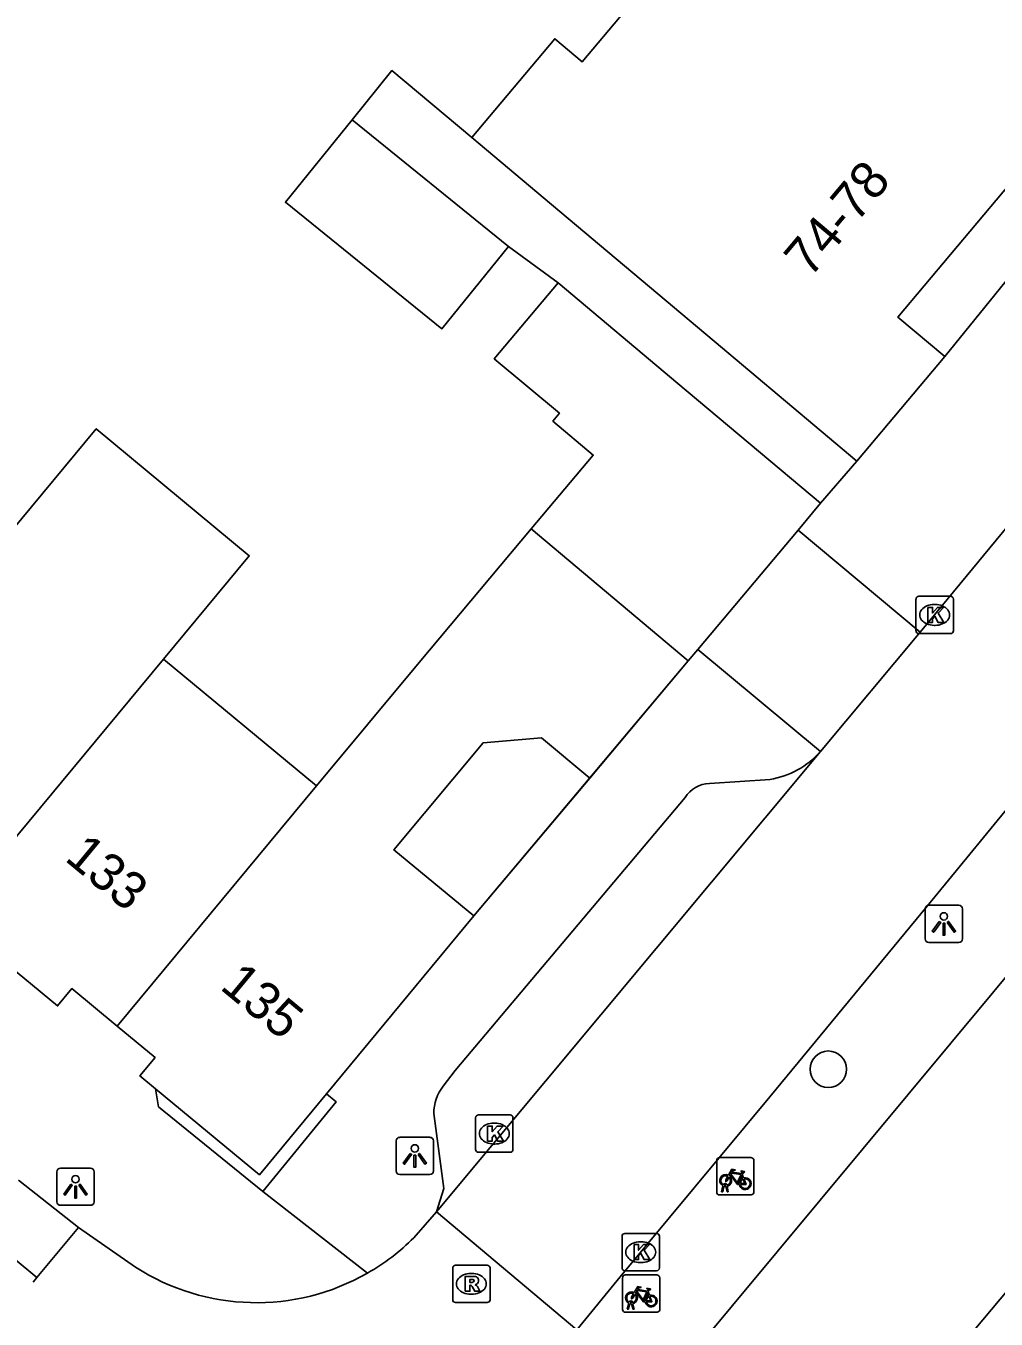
# Model space of a CAD drawing. Extents: x 162074 to 163034, y 381824 to 382557.
# Drawn here: x 162377.96 to 162403.97, y 381938.91 to 381973.59 of the extents above; entities that cross this region are included whole.
import ezdxf

# ---------------------------------------------------------------- set-up
doc = ezdxf.new("R2010")
doc.units = 0
for name, color, linetype in [('IMGEO_Boom', 7, 'Continuous'), ('IMGEO_Fietsenrek', 7, 'Continuous'), ('IMGEO_Kolk', 7, 'Continuous'), ('IMGEO_Lichtpunt', 7, 'Continuous'), ('IMGEO_Muur', 7, 'Continuous'), ('IMGEO_Pand', 7, 'Continuous'), ('IMGEO_Pand_nummerreeks', 7, 'Continuous'), ('IMGEO_Rijbaan_lokaal_gesloten', 7, 'Continuous'), ('IMGEO_Rijbaan_lokaal_open', 7, 'Continuous'), ('IMGEO_Rioolput', 7, 'Continuous'), ('IMGEO_Voetpad_open', 7, 'Continuous')]:
    doc.layers.add(name, color=color, linetype=linetype)

msp = doc.modelspace()

# ---------------------------------------------------------------- linework, layer by layer
at = {"layer": 'IMGEO_Boom'}
msp.add_circle((162399.468, 381945.607), 0.489, dxfattribs=at)
at = {"layer": 'IMGEO_Fietsenrek'}
for p, q in [((162396.476, 381942.312), (162396.476, 381943.153)), ((162396.476, 381943.153), (162396.476, 381942.312)), ((162396.551, 381943.237), (162397.392, 381943.237)), ((162397.392, 381943.237), (162396.551, 381943.237)), ((162397.476, 381943.162), (162397.476, 381942.321)), ((162397.476, 381942.321), (162397.476, 381943.162)), ((162397.163, 381942.786), (162397.199, 381942.691)), ((162396.603, 381942.321), (162396.642, 381942.481)), ((162396.637, 381942.321), (162396.603, 381942.321)), ((162396.672, 381942.469), (162396.637, 381942.321)), ((162396.714, 381942.493), (162396.713, 381942.497)), ((162396.755, 381942.321), (162396.721, 381942.463)), ((162396.745, 381942.504), (162396.746, 381942.497)), ((162396.753, 381942.467), (162396.788, 381942.321)), ((162396.788, 381942.321), (162396.755, 381942.321)), ((162397.401, 381942.237), (162396.56, 381942.237)), ((162396.56, 381942.237), (162397.401, 381942.237)), ((162393.952, 381939.165), (162393.952, 381940.006)), ((162393.952, 381940.006), (162393.952, 381939.165)), ((162394.027, 381940.09), (162394.868, 381940.09)), ((162394.868, 381940.09), (162394.027, 381940.09)), ((162394.952, 381940.015), (162394.952, 381939.174)), ((162394.952, 381939.174), (162394.952, 381940.015)), ((162394.639, 381939.639), (162394.675, 381939.544)), ((162394.079, 381939.174), (162394.118, 381939.334)), ((162394.113, 381939.174), (162394.079, 381939.174)), ((162394.148, 381939.322), (162394.113, 381939.174)), ((162394.19, 381939.346), (162394.189, 381939.35)), ((162394.231, 381939.174), (162394.197, 381939.316)), ((162394.221, 381939.357), (162394.222, 381939.35)), ((162394.229, 381939.32), (162394.264, 381939.174)), ((162394.264, 381939.174), (162394.231, 381939.174)), ((162394.877, 381939.09), (162394.036, 381939.09)), ((162394.036, 381939.09), (162394.877, 381939.09))]:
    msp.add_line(p, q, dxfattribs=at)
for points in [[(162396.81, 381942.711), (162396.758, 381942.621), (162396.718, 381942.596), (162396.719, 381942.643), (162396.774, 381942.737)], [(162396.789, 381942.763), (162396.884, 381942.927), (162396.97, 381942.913), (162396.972, 381942.904), (162396.916, 381942.893), (162396.889, 381942.848), (162397.145, 381942.807)], [(162397.085, 381942.519), (162397.035, 381942.519), (162396.844, 381942.77), (162396.825, 381942.738)], [(162397.132, 381942.782), (162396.875, 381942.823), (162396.858, 381942.794), (162397.025, 381942.574), (162397.132, 381942.782)], [(162397.18, 381942.684), (162397.15, 381942.761), (162397.041, 381942.543), (162397.084, 381942.543)], [(162397.114, 381942.543), (162397.234, 381942.542), (162397.19, 381942.656)], [(162397.21, 381942.663), (162397.265, 381942.518), (162397.115, 381942.518)], [(162397.145, 381942.807), (162397.17, 381942.856), (162397.164, 381942.86), (162397.141, 381942.864), (162397.129, 381942.871), (162397.128, 381942.874), (162397.13, 381942.879), (162397.225, 381942.864), (162397.227, 381942.854), (162397.217, 381942.841), (162397.205, 381942.835), (162397.191, 381942.841), (162397.163, 381942.786)], [(162394.286, 381939.564), (162394.234, 381939.474), (162394.194, 381939.449), (162394.195, 381939.496), (162394.25, 381939.59)], [(162394.265, 381939.616), (162394.36, 381939.78), (162394.446, 381939.766), (162394.448, 381939.757), (162394.392, 381939.746), (162394.365, 381939.701), (162394.621, 381939.66)], [(162394.561, 381939.372), (162394.511, 381939.372), (162394.32, 381939.623), (162394.301, 381939.591)], [(162394.608, 381939.635), (162394.351, 381939.676), (162394.334, 381939.647), (162394.501, 381939.427), (162394.608, 381939.635)], [(162394.656, 381939.537), (162394.626, 381939.614), (162394.517, 381939.396), (162394.56, 381939.396)], [(162394.59, 381939.396), (162394.71, 381939.395), (162394.666, 381939.509)], [(162394.686, 381939.516), (162394.741, 381939.371), (162394.591, 381939.371)], [(162394.621, 381939.66), (162394.646, 381939.709), (162394.64, 381939.713), (162394.617, 381939.717), (162394.605, 381939.724), (162394.604, 381939.727), (162394.606, 381939.732), (162394.701, 381939.717), (162394.703, 381939.707), (162394.693, 381939.694), (162394.681, 381939.688), (162394.667, 381939.694), (162394.639, 381939.639)]]:
    msp.add_lwpolyline(points, dxfattribs=at)
for centre, radius, start, end in [((162396.554, 381943.159), 0.0779, 92.4484, 184.2845), ((162396.554, 381943.159), 0.0779, 92.4484, 184.2845), ((162397.398, 381943.159), 0.0779, 2.4484, 94.2845), ((162397.398, 381943.159), 0.0779, 2.4484, 94.2845), ((162396.716, 381942.622), 0.159, 62.6766, 242.1369), ((162396.716, 381942.622), 0.129, 63.3192, 238.903), ((162396.716, 381942.622), 0.129, 283.6043, 43.4302), ((162396.716, 381942.622), 0.159, 283.5766, 46.6042), ((162397.243, 381942.538), 0.159, 113.3408, 178.3217), ((162397.243, 381942.538), 0.159, 187.0065, 105.7708), ((162397.243, 381942.538), 0.129, 113.923, 177.9556), ((162397.243, 381942.538), 0.129, 188.6715, 104.5883), ((162396.554, 381942.315), 0.0779, 182.4484, 274.2845), ((162396.554, 381942.315), 0.0779, 182.4484, 274.2845), ((162396.696, 381942.493), 0.0499, 12.8025, 158.6934), ((162396.716, 381942.622), 0.159, 253.9967, 271.7867), ((162396.696, 381942.493), 0.0174, 12.8025, 163.4502), ((162396.716, 381942.622), 0.129, 253.415, 269.0204), ((162397.398, 381942.315), 0.0779, 272.4484, 4.2845), ((162397.398, 381942.315), 0.0779, 272.4484, 4.2845), ((162394.03, 381940.012), 0.0779, 92.4484, 184.2845), ((162394.03, 381940.012), 0.0779, 92.4484, 184.2845), ((162394.874, 381940.012), 0.0779, 2.4484, 94.2845), ((162394.874, 381940.012), 0.0779, 2.4484, 94.2845), ((162394.192, 381939.475), 0.159, 62.6766, 242.1369), ((162394.192, 381939.475), 0.129, 63.3192, 238.903), ((162394.192, 381939.475), 0.129, 283.6043, 43.4302), ((162394.192, 381939.475), 0.159, 283.5766, 46.6042), ((162394.719, 381939.391), 0.159, 113.3408, 178.3217), ((162394.719, 381939.391), 0.159, 187.0065, 105.7708), ((162394.719, 381939.391), 0.129, 113.923, 177.9556), ((162394.719, 381939.391), 0.129, 188.6715, 104.5883), ((162394.03, 381939.168), 0.0779, 182.4484, 274.2845), ((162394.03, 381939.168), 0.0779, 182.4484, 274.2845), ((162394.172, 381939.346), 0.0499, 12.8025, 158.6934), ((162394.192, 381939.475), 0.159, 253.9967, 271.7867), ((162394.172, 381939.346), 0.0174, 12.8025, 163.4502), ((162394.192, 381939.475), 0.129, 253.415, 269.0204), ((162394.874, 381939.168), 0.0779, 272.4484, 4.2845), ((162394.874, 381939.168), 0.0779, 272.4484, 4.2845)]:
    msp.add_arc(centre, radius, start, end, dxfattribs=at)
at = {"layer": 'IMGEO_Kolk'}
for p, q in [((162401.895, 381958.29), (162402.747, 381958.29)), ((162401.82, 381957.364), (162401.82, 381958.216)), ((162402.308, 381958.07), (162402.333, 381958.07)), ((162402.821, 381958.216), (162402.821, 381957.364)), ((162402.747, 381957.29), (162401.895, 381957.29)), ((162402.331, 381957.51), (162402.306, 381957.51)), ((162390.089, 381944.381), (162390.941, 381944.381)), ((162390.014, 381943.455), (162390.014, 381944.307)), ((162390.502, 381944.161), (162390.527, 381944.161)), ((162391.015, 381944.307), (162391.015, 381943.455)), ((162390.941, 381943.381), (162390.089, 381943.381)), ((162390.525, 381943.601), (162390.5, 381943.601)), ((162393.939, 381940.277), (162393.939, 381941.129)), ((162394.014, 381941.203), (162394.866, 381941.203)), ((162394.427, 381940.983), (162394.452, 381940.983)), ((162394.94, 381941.129), (162394.94, 381940.277)), ((162394.866, 381940.203), (162394.014, 381940.203)), ((162394.45, 381940.423), (162394.425, 381940.423))]:
    msp.add_line(p, q, dxfattribs=at)
for points in [[(162401.895, 381958.29), (162402.747, 381958.29)], [(162401.82, 381957.364), (162401.82, 381958.216)], [(162402.141, 381957.99), (162402.264, 381957.99), (162402.264, 381957.839), (162402.394, 381957.99), (162402.558, 381957.99), (162402.412, 381957.839), (162402.565, 381957.59), (162402.413, 381957.59), (162402.328, 381957.754), (162402.264, 381957.687), (162402.264, 381957.59), (162402.141, 381957.59), (162402.141, 381957.99)], [(162402.821, 381958.216), (162402.821, 381957.364)], [(162402.747, 381957.29), (162401.895, 381957.29)], [(162390.089, 381944.381), (162390.941, 381944.381)], [(162390.014, 381943.455), (162390.014, 381944.307)], [(162390.335, 381944.081), (162390.458, 381944.081), (162390.458, 381943.93), (162390.588, 381944.081), (162390.752, 381944.081), (162390.606, 381943.93), (162390.759, 381943.681), (162390.607, 381943.681), (162390.522, 381943.845), (162390.458, 381943.778), (162390.458, 381943.681), (162390.335, 381943.681), (162390.335, 381944.081)], [(162391.015, 381944.307), (162391.015, 381943.455)], [(162390.941, 381943.381), (162390.089, 381943.381)], [(162393.939, 381940.277), (162393.939, 381941.129)], [(162394.014, 381941.203), (162394.866, 381941.203)], [(162394.26, 381940.903), (162394.383, 381940.903), (162394.383, 381940.752), (162394.513, 381940.903), (162394.677, 381940.903), (162394.531, 381940.752), (162394.684, 381940.503), (162394.532, 381940.503), (162394.447, 381940.667), (162394.383, 381940.6), (162394.383, 381940.503), (162394.26, 381940.503), (162394.26, 381940.903)], [(162394.94, 381941.129), (162394.94, 381940.277)], [(162394.866, 381940.203), (162394.014, 381940.203)]]:
    msp.add_lwpolyline(points, dxfattribs=at)
for centre, start, end in [((162401.897, 381958.214), 91.552, 178.448), ((162401.897, 381958.214), 91.552, 178.448), ((162402.745, 381958.214), 1.552, 88.448), ((162402.745, 381958.214), 1.552, 88.448), ((162401.897, 381957.366), 181.552, 268.448), ((162401.897, 381957.366), 181.552, 268.448), ((162402.745, 381957.366), 271.552, 358.448), ((162402.745, 381957.366), 271.552, 358.448), ((162390.091, 381944.305), 91.552, 178.448), ((162390.091, 381944.305), 91.552, 178.448), ((162390.939, 381944.305), 1.552, 88.448), ((162390.939, 381944.305), 1.552, 88.448), ((162390.091, 381943.457), 181.552, 268.448), ((162390.091, 381943.457), 181.552, 268.448), ((162390.939, 381943.457), 271.552, 358.448), ((162390.939, 381943.457), 271.552, 358.448), ((162394.016, 381941.127), 91.552, 178.448), ((162394.016, 381941.127), 91.552, 178.448), ((162394.864, 381941.127), 1.552, 88.448), ((162394.864, 381941.127), 1.552, 88.448), ((162394.016, 381940.279), 181.552, 268.448), ((162394.016, 381940.279), 181.552, 268.448), ((162394.864, 381940.279), 271.552, 358.448), ((162394.864, 381940.279), 271.552, 358.448)]:
    msp.add_arc(centre, 0.0765, start, end, dxfattribs=at)
for centre, major_axis, ratio, start_param, end_param in [((162402.307, 381957.79), (-0.387, 0.002), 0.722429, 4.712389, 7.853982), ((162402.332, 381957.79), (-0.39, 0.002), 0.717154, 1.570796, 4.712389), ((162390.501, 381943.881), (-0.387, 0.002), 0.722429, 4.712389, 7.853982), ((162390.526, 381943.881), (-0.39, 0.002), 0.717154, 1.570796, 4.712389), ((162394.426, 381940.703), (-0.387, 0.002), 0.722429, 4.712389, 7.853982), ((162394.451, 381940.703), (-0.39, 0.002), 0.717154, 1.570796, 4.712389)]:
    msp.add_ellipse(centre, major_axis=major_axis, ratio=ratio, start_param=start_param, end_param=end_param, dxfattribs=at)
at = {"layer": 'IMGEO_Lichtpunt'}
for p, q in [((162402.069, 381949.908), (162402.069, 381949.101)), ((162402.069, 381949.908), (162402.069, 381949.101)), ((162402.971, 381950.003), (162402.163, 381950.003)), ((162402.971, 381950.003), (162402.163, 381950.003)), ((162403.065, 381949.101), (162403.065, 381949.908)), ((162403.065, 381949.101), (162403.065, 381949.908)), ((162402.163, 381949.007), (162402.971, 381949.007)), ((162402.163, 381949.007), (162402.971, 381949.007)), ((162387.884, 381943.686), (162387.884, 381942.879)), ((162387.884, 381943.686), (162387.884, 381942.879)), ((162388.786, 381943.781), (162387.978, 381943.781)), ((162388.786, 381943.781), (162387.978, 381943.781)), ((162388.88, 381942.879), (162388.88, 381943.686)), ((162388.88, 381942.879), (162388.88, 381943.686)), ((162378.788, 381942.859), (162378.788, 381942.052)), ((162378.788, 381942.859), (162378.788, 381942.052)), ((162379.69, 381942.954), (162378.882, 381942.954)), ((162379.69, 381942.954), (162378.882, 381942.954)), ((162379.784, 381942.052), (162379.784, 381942.859)), ((162379.784, 381942.052), (162379.784, 381942.859)), ((162387.978, 381942.785), (162388.786, 381942.785)), ((162387.978, 381942.785), (162388.786, 381942.785)), ((162378.882, 381941.958), (162379.69, 381941.958)), ((162378.882, 381941.958), (162379.69, 381941.958))]:
    msp.add_line(p, q, dxfattribs=at)
for points in [[(162402.443, 381949.572), (162402.482, 381949.544), (162402.294, 381949.282), (162402.256, 381949.309), (162402.443, 381949.572)], [(162402.655, 381949.544), (162402.693, 381949.571), (162402.88, 381949.309), (162402.841, 381949.281), (162402.655, 381949.544)], [(162402.545, 381949.524), (162402.592, 381949.524), (162402.592, 381949.202), (162402.545, 381949.202), (162402.545, 381949.524)], [(162388.258, 381943.35), (162388.297, 381943.322), (162388.109, 381943.06), (162388.071, 381943.087), (162388.258, 381943.35)], [(162388.47, 381943.322), (162388.508, 381943.349), (162388.695, 381943.087), (162388.656, 381943.059), (162388.47, 381943.322)], [(162388.36, 381943.302), (162388.407, 381943.302), (162388.407, 381942.98), (162388.36, 381942.98), (162388.36, 381943.302)], [(162379.162, 381942.523), (162379.201, 381942.495), (162379.013, 381942.233), (162378.975, 381942.26), (162379.162, 381942.523)], [(162379.264, 381942.475), (162379.311, 381942.475), (162379.311, 381942.153), (162379.264, 381942.153), (162379.264, 381942.475)], [(162379.374, 381942.495), (162379.412, 381942.522), (162379.599, 381942.26), (162379.56, 381942.232), (162379.374, 381942.495)]]:
    msp.add_lwpolyline(points, dxfattribs=at)
for centre in [(162402.568, 381949.706), (162388.383, 381943.484), (162379.287, 381942.657)]:
    msp.add_circle(centre, 0.0994, dxfattribs=at)
for centre, start, end in [((162402.163, 381949.908), 90, 180), ((162402.163, 381949.908), 90, 180), ((162402.971, 381949.908), 0, 90), ((162402.971, 381949.908), 0, 90), ((162402.163, 381949.101), 180, 270), ((162402.163, 381949.101), 180, 270), ((162402.971, 381949.101), 270, 0), ((162402.971, 381949.101), 270, 360), ((162387.978, 381943.686), 90, 180), ((162387.978, 381943.686), 90, 180), ((162388.786, 381943.686), 0, 90), ((162388.786, 381943.686), 0, 90), ((162378.882, 381942.859), 90, 180), ((162378.882, 381942.859), 90, 180), ((162379.69, 381942.859), 0, 90), ((162379.69, 381942.859), 0, 90), ((162387.978, 381942.879), 180, 270), ((162387.978, 381942.879), 180, 270), ((162388.786, 381942.879), 270, 0), ((162388.786, 381942.879), 270, 360), ((162378.882, 381942.052), 180, 270), ((162378.882, 381942.052), 180, 270), ((162379.69, 381942.052), 270, 0), ((162379.69, 381942.052), 270, 360)]:
    msp.add_arc(centre, 0.0946, start, end, dxfattribs=at)
at = {"layer": 'IMGEO_Muur'}
msp.add_lwpolyline([(162395.715, 381956.56), (162389.963, 381949.717)], dxfattribs=at)
at = {"layer": 'IMGEO_Pand'}
for points in [[(162389.908, 381970.589), (162392.136, 381973.242), (162392.873, 381972.624), (162395.775, 381976.08), (162397.135, 381974.938), (162399.252, 381977.458), (162400.91, 381976.065)], [(162402.591, 381964.717), (162401.336, 381965.771), (162406.276, 381971.654), (162405.575, 381972.242), (162406.024, 381972.777), (162404.221, 381974.291)], [(162390.896, 381967.671), (162389.109, 381965.463), (162384.914, 381968.857), (162386.701, 381971.065)], [(162386.701, 381971.065), (162390.896, 381967.671)], [(162400.238, 381961.915), (162396.408, 381965.13), (162392.046, 381968.793), (162389.908, 381970.589)], [(162391.504, 381960.095), (162393.169, 381962.078), (162392.084, 381962.99), (162392.259, 381963.197), (162390.515, 381964.661), (162392.222, 381966.694)], [(162392.222, 381966.694), (162395.431, 381963.999), (162399.261, 381960.784)], [(162402.591, 381964.717), (162400.238, 381961.915)], [(162377.54, 381960.007), (162379.844, 381962.782), (162383.946, 381959.377), (162381.646, 381956.606)], [(162399.261, 381960.784), (162398.657, 381960.065)], [(162385.751, 381953.206), (162388.501, 381956.518), (162391.504, 381960.095)], [(162391.504, 381960.095), (162395.715, 381956.56)], [(162395.97, 381956.863), (162398.657, 381960.065)], [(162395.97, 381956.863), (162395.715, 381956.56)], [(162375.911, 381949.698), (162381.646, 381956.606)], [(162381.646, 381956.606), (162385.751, 381953.206)], [(162395.715, 381956.56), (162393.077, 381953.416)], [(162393.077, 381953.416), (162391.776, 381954.494), (162390.212, 381954.363), (162387.825, 381951.488), (162389.963, 381949.717)], [(162385.751, 381953.206), (162380.402, 381946.763)], [(162393.393, 381935.062), (162408.611, 381953.34)], [(162375.911, 381949.698), (162378.804, 381947.303), (162379.189, 381947.768), (162380.402, 381946.763)], [(162389.963, 381949.717), (162386.013, 381944.945)], [(162380.402, 381946.763), (162381.42, 381945.921), (162381.013, 381945.43), (162381.435, 381945.081)], [(162381.435, 381945.081), (162384.217, 381942.776), (162386.013, 381944.945)], [(162405.196, 381940.777), (162397.835, 381932.002)]]:
    msp.add_lwpolyline(points, dxfattribs=at)
at = {"layer": 'IMGEO_Rijbaan_lokaal_gesloten'}
for points in [[(162343.107, 381969.212), (162378.252, 381940.019)], [(162379.368, 381941.362), (162377.76, 381942.629)]]:
    msp.add_lwpolyline(points, dxfattribs=at)
at = {"layer": 'IMGEO_Rijbaan_lokaal_open'}
for points in [[(162392.723, 381938.618), (162393.889, 381940.041), (162397.903, 381944.865), (162402.116, 381949.983), (162407.426, 381956.453), (162413.532, 381963.724), (162415.2, 381965.746)], [(162407.148, 381963.645), (162402.318, 381957.789), (162401.933, 381957.329)], [(162401.933, 381957.329), (162399.257, 381954.127)], [(162399.257, 381954.127), (162388.966, 381941.779)], [(162388.966, 381941.779), (162388.359, 381941.088)], [(162392.723, 381938.618), (162388.966, 381941.779)], [(162379.368, 381941.362), (162378.252, 381940.019)], [(162380.891, 381940.302), (162379.368, 381941.362)], [(162378.252, 381940.019), (162378.151, 381939.893)]]:
    msp.add_lwpolyline(points, dxfattribs=at)
for centre, radius, start, end in [((162384.183, 381945.281), 5.918, 299.6634, 314.8808), ((162384.136, 381945.336), 5.989, 237.1988, 299.7994)]:
    msp.add_arc(centre, radius, start, end, dxfattribs=at)
at = {"layer": 'IMGEO_Rioolput'}
for p, q in [((162389.398, 381939.426), (162389.398, 381940.278)), ((162389.473, 381940.352), (162390.325, 381940.352)), ((162390.399, 381940.278), (162390.399, 381939.426)), ((162389.886, 381940.132), (162389.911, 381940.132)), ((162389.909, 381939.572), (162389.884, 381939.572)), ((162390.325, 381939.352), (162389.473, 381939.352))]:
    msp.add_line(p, q, dxfattribs=at)
for points in [[(162389.398, 381939.426), (162389.398, 381940.278)], [(162389.473, 381940.352), (162390.325, 381940.352)], [(162390.399, 381940.278), (162390.399, 381939.426)], [(162389.987, 381940.05), (162389.735, 381940.052), (162389.735, 381939.652)], [(162389.913, 381939.971), (162389.859, 381939.971), (162389.859, 381939.89)], [(162389.859, 381939.89), (162389.911, 381939.89)], [(162389.735, 381939.652), (162389.859, 381939.652), (162389.859, 381939.814), (162389.87, 381939.814)], [(162389.917, 381939.785), (162389.988, 381939.652), (162390.128, 381939.652), (162390.063, 381939.778)], [(162390.325, 381939.352), (162389.473, 381939.352)]]:
    msp.add_lwpolyline(points, dxfattribs=at)
for centre, radius, start, end in [((162389.475, 381940.276), 0.0765, 91.552, 178.448), ((162389.475, 381940.276), 0.0765, 91.552, 178.448), ((162390.323, 381940.276), 0.0765, 1.552, 88.448), ((162390.323, 381940.276), 0.0765, 1.552, 88.448), ((162389.895, 381940.079), 0.19, 274.7715, 282.9687), ((162389.919, 381939.875), 0.0964, 77.0061, 93.1865), ((162389.933, 381939.932), 0.0378, 276.6634, 79.6772), ((162389.986, 381939.94), 0.109, 350.3612, 89.416), ((162389.984, 381939.94), 0.112, 277.5842, 350.9817), ((162389.869, 381939.761), 0.0533, 26.0293, 88.6989), ((162389.968, 381939.725), 0.108, 29.5134, 73.7905), ((162389.475, 381939.428), 0.0765, 181.552, 268.448), ((162389.475, 381939.428), 0.0765, 181.552, 268.448), ((162390.323, 381939.428), 0.0765, 271.552, 358.448), ((162390.323, 381939.428), 0.0765, 271.552, 358.448)]:
    msp.add_arc(centre, radius, start, end, dxfattribs=at)
for centre, major_axis, ratio, start_param, end_param in [((162389.885, 381939.852), (-0.387, 0.002), 0.722429, 4.712389, 7.853982), ((162389.91, 381939.852), (-0.39, 0.002), 0.717154, 1.570796, 4.712389)]:
    msp.add_ellipse(centre, major_axis=major_axis, ratio=ratio, start_param=start_param, end_param=end_param, dxfattribs=at)
at = {"layer": 'IMGEO_Voetpad_open'}
for points in [[(162404.221, 381974.291), (162404.577, 381974.727), (162408.257, 381971.708), (162402.591, 381964.717)], [(162386.701, 381971.065), (162387.769, 381972.385), (162389.908, 381970.589)], [(162392.222, 381966.694), (162390.896, 381967.671)], [(162400.238, 381961.915), (162399.261, 381960.784)], [(162398.657, 381960.065), (162401.933, 381957.329)], [(162399.257, 381954.127), (162395.97, 381956.863)], [(162393.077, 381953.416), (162389.963, 381949.717)], [(162396.281, 381953.271), (162397.906, 381953.378)], [(162389.147, 381945.155), (162389.469, 381945.571), (162395.63, 381952.896)], [(162381.435, 381945.081), (162381.515, 381944.601), (162384.31, 381942.328)], [(162386.013, 381944.945), (162386.276, 381944.729), (162384.31, 381942.328)], [(162388.966, 381941.779), (162389.164, 381942.406), (162388.893, 381944.416)], [(162384.31, 381942.328), (162387.112, 381940.139)]]:
    msp.add_lwpolyline(points, dxfattribs=at)
for centre, radius, start, end in [((162397.528, 381955.653), 2.307, 279.4398, 318.5685), ((162396.321, 381952.449), 0.823, 92.7851, 147.1019), ((162390.089, 381944.418), 1.196, 141.9638, 180.0997)]:
    msp.add_arc(centre, radius, start, end, dxfattribs=at)

# ---------------------------------------------------------------- texts
at = {"layer": 'IMGEO_Pand_nummerreeks'}
for s, rotation, p in [('74-78', 49.9562, (162398.979, 381966.803)), ('133', 320.3793, (162378.966, 381951.225)), ('135', 320.38, (162383.129, 381947.778))]:
    msp.add_text(s, height=1, rotation=rotation, dxfattribs=at).set_placement(p)

doc.saveas('drawing.dxf')
